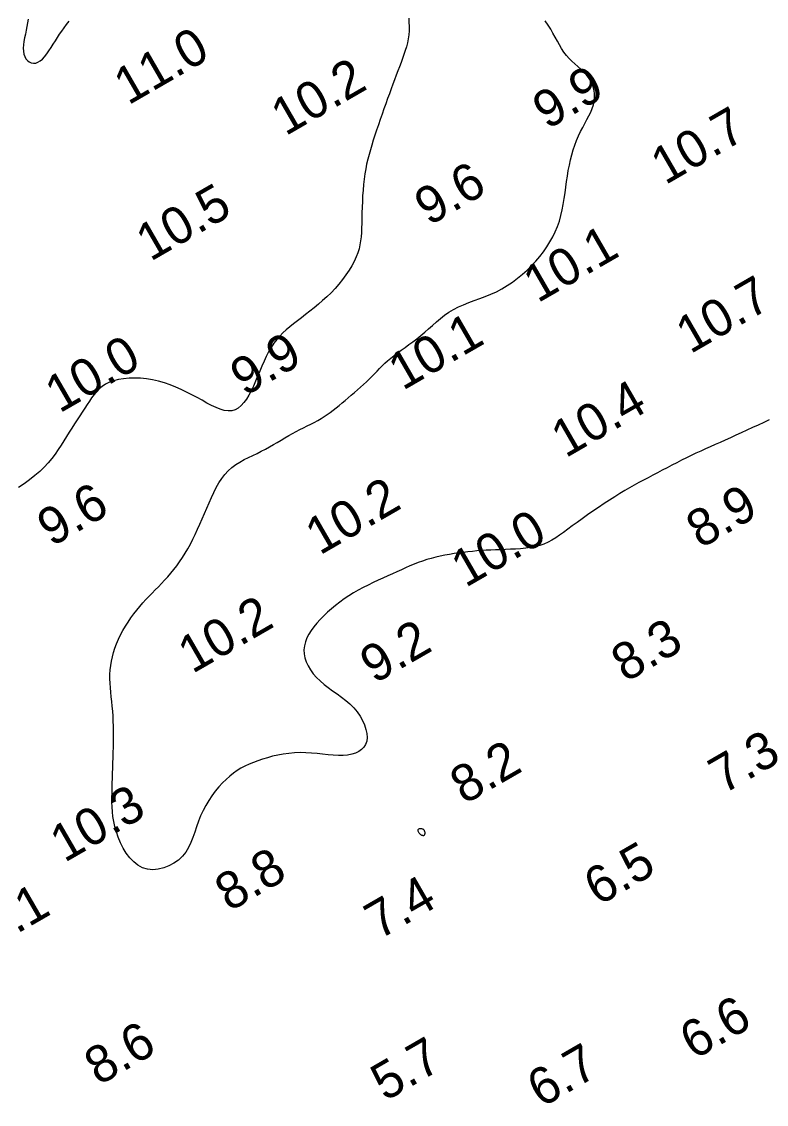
# Model space of a CAD drawing. Extents: x 3024098 to 3056816, y 418252 to 509144.
# Drawn here: x 3033773 to 3033873.5, y 418697.8 to 418843.9 of the extents above; entities that cross this region are included whole.
import ezdxf

# ---------------------------------------------------------------- set-up
doc = ezdxf.new("R2010")
doc.units = 0
doc.layers.add('V-CHAN-CONT-EL10', color=7, linetype='Continuous')
doc.layers.add('V-TOPO-SOUN-0911', color=7, linetype='Continuous')

msp = doc.modelspace()

# ---------------------------------------------------------------- linework, layer by layer
at = {"layer": 'V-CHAN-CONT-EL10'}
for points in [[(3033825.21, 418844.4), (3033825.25, 418843.83), (3033825.27, 418843.26), (3033825.26, 418842.69), (3033825.22, 418842.14), (3033825.15, 418841.6), (3033825.04, 418841.06), (3033824.9, 418840.53), (3033824.75, 418840), (3033824.57, 418839.47), (3033824.38, 418838.93), (3033824.18, 418838.38), (3033823.97, 418837.82), (3033823.76, 418837.26), (3033823.54, 418836.67), (3033823.31, 418836.08), (3033823.08, 418835.46), (3033822.85, 418834.83), (3033822.61, 418834.19), (3033822.36, 418833.52), (3033822.11, 418832.83), (3033821.86, 418832.13), (3033821.61, 418831.42), (3033821.36, 418830.71), (3033821.12, 418829.99), (3033820.88, 418829.29), (3033820.65, 418828.59), (3033820.43, 418827.91), (3033820.23, 418827.26), (3033820.04, 418826.61), (3033819.86, 418825.98), (3033819.69, 418825.34), (3033819.54, 418824.7), (3033819.41, 418824.05), (3033819.29, 418823.38), (3033819.2, 418822.67), (3033819.11, 418821.94), (3033819.05, 418821.18), (3033819, 418820.41), (3033818.96, 418819.64), (3033818.93, 418818.87), (3033818.9, 418818.11), (3033818.88, 418817.39), (3033818.87, 418816.71), (3033818.85, 418816.06), (3033818.83, 418815.46), (3033818.79, 418814.89), (3033818.73, 418814.34), (3033818.64, 418813.8), (3033818.52, 418813.26), (3033818.35, 418812.72), (3033818.13, 418812.16), (3033817.86, 418811.57), (3033817.53, 418810.97), (3033817.16, 418810.36), (3033816.74, 418809.74), (3033816.28, 418809.12), (3033815.79, 418808.51), (3033815.27, 418807.92), (3033814.73, 418807.34), (3033814.18, 418806.79), (3033813.6, 418806.27), (3033813.03, 418805.78), (3033812.45, 418805.3), (3033811.87, 418804.84), (3033811.29, 418804.4), (3033810.73, 418803.97), (3033810.19, 418803.55), (3033809.67, 418803.15), (3033809.17, 418802.74), (3033808.69, 418802.33), (3033808.24, 418801.91), (3033807.81, 418801.47), (3033807.4, 418801.01), (3033807.02, 418800.51), (3033806.65, 418799.96), (3033806.31, 418799.38), (3033806, 418798.75), (3033805.69, 418798.1), (3033805.4, 418797.43), (3033805.11, 418796.74), (3033804.83, 418796.06), (3033804.54, 418795.39), (3033804.25, 418794.74), (3033803.95, 418794.11), (3033803.64, 418793.53), (3033803.31, 418792.99), (3033802.96, 418792.51), (3033802.59, 418792.11), (3033802.2, 418791.78), (3033801.78, 418791.55), (3033801.33, 418791.42), (3033800.85, 418791.39), (3033800.33, 418791.47), (3033799.79, 418791.62), (3033799.21, 418791.85), (3033798.61, 418792.14), (3033797.99, 418792.46), (3033797.34, 418792.82), (3033796.66, 418793.19), (3033795.97, 418793.55), (3033795.25, 418793.92), (3033794.52, 418794.26), (3033793.77, 418794.59), (3033793.01, 418794.9), (3033792.24, 418795.16), (3033791.45, 418795.4), (3033790.65, 418795.58), (3033789.85, 418795.71), (3033789.04, 418795.8), (3033788.25, 418795.83), (3033787.48, 418795.81), (3033786.74, 418795.74), (3033786.05, 418795.63), (3033785.4, 418795.47), (3033784.82, 418795.26), (3033784.3, 418795), (3033783.85, 418794.7), (3033783.45, 418794.37), (3033783.08, 418794), (3033782.75, 418793.59), (3033782.43, 418793.16), (3033782.13, 418792.71), (3033781.82, 418792.24), (3033781.5, 418791.75), (3033781.17, 418791.24), (3033780.83, 418790.72), (3033780.49, 418790.18), (3033780.13, 418789.64), (3033779.77, 418789.08), (3033779.41, 418788.51), (3033779.05, 418787.94), (3033778.68, 418787.35), (3033778.31, 418786.76), (3033777.92, 418786.17), (3033777.5, 418785.57), (3033777.05, 418784.98), (3033776.56, 418784.39), (3033776.02, 418783.8), (3033775.43, 418783.23), (3033774.77, 418782.66), (3033774.06, 418782.1), (3033773.32, 418781.56), (3033772.56, 418781.04)], [(3033773.87, 418844.25), (3033773.78, 418843.76), (3033773.69, 418843.25), (3033773.59, 418842.75), (3033773.49, 418842.24), (3033773.39, 418841.74), (3033773.3, 418841.25), (3033773.24, 418840.78), (3033773.21, 418840.34), (3033773.22, 418839.92), (3033773.28, 418839.54), (3033773.4, 418839.2), (3033773.57, 418838.9), (3033773.77, 418838.66), (3033774.02, 418838.47), (3033774.29, 418838.35), (3033774.58, 418838.29), (3033774.88, 418838.32), (3033775.18, 418838.42), (3033775.48, 418838.6), (3033775.78, 418838.86), (3033776.08, 418839.18), (3033776.37, 418839.55), (3033776.66, 418839.97), (3033776.95, 418840.4), (3033777.24, 418840.86), (3033777.53, 418841.31), (3033777.82, 418841.76), (3033778.11, 418842.2), (3033778.42, 418842.64), (3033778.73, 418843.08), (3033779.05, 418843.52), (3033779.38, 418843.96)], [(3033873.86, 418790.21), (3033873.12, 418789.85), (3033872.36, 418789.49), (3033871.6, 418789.14), (3033870.84, 418788.79), (3033870.09, 418788.44), (3033869.34, 418788.1), (3033868.62, 418787.77), (3033867.92, 418787.46), (3033867.23, 418787.15), (3033866.56, 418786.85), (3033865.91, 418786.56), (3033865.26, 418786.27), (3033864.62, 418785.98), (3033863.98, 418785.68), (3033863.33, 418785.37), (3033862.69, 418785.06), (3033862.03, 418784.73), (3033861.38, 418784.4), (3033860.72, 418784.06), (3033860.07, 418783.72), (3033859.42, 418783.38), (3033858.77, 418783.04), (3033858.14, 418782.71), (3033857.51, 418782.38), (3033856.89, 418782.05), (3033856.27, 418781.72), (3033855.65, 418781.38), (3033855.02, 418781.02), (3033854.37, 418780.65), (3033853.71, 418780.25), (3033853.02, 418779.82), (3033852.3, 418779.36), (3033851.57, 418778.88), (3033850.82, 418778.38), (3033850.08, 418777.87), (3033849.35, 418777.35), (3033848.63, 418776.84), (3033847.94, 418776.35), (3033847.29, 418775.87), (3033846.69, 418775.42), (3033846.12, 418775.01), (3033845.58, 418774.62), (3033845.06, 418774.27), (3033844.54, 418773.95), (3033844.01, 418773.67), (3033843.47, 418773.43), (3033842.9, 418773.23), (3033842.29, 418773.08), (3033841.66, 418772.95), (3033841, 418772.86), (3033840.32, 418772.8), (3033839.64, 418772.75), (3033838.95, 418772.72), (3033838.26, 418772.7), (3033837.59, 418772.67), (3033836.93, 418772.65), (3033836.29, 418772.62), (3033835.66, 418772.59), (3033835.03, 418772.54), (3033834.42, 418772.5), (3033833.81, 418772.44), (3033833.19, 418772.38), (3033832.58, 418772.31), (3033831.96, 418772.23), (3033831.33, 418772.14), (3033830.71, 418772.04), (3033830.09, 418771.93), (3033829.47, 418771.8), (3033828.86, 418771.66), (3033828.25, 418771.5), (3033827.66, 418771.33), (3033827.08, 418771.14), (3033826.51, 418770.93), (3033825.94, 418770.71), (3033825.37, 418770.48), (3033824.8, 418770.23), (3033824.22, 418769.97), (3033823.63, 418769.7), (3033823.02, 418769.42), (3033822.38, 418769.14), (3033821.74, 418768.85), (3033821.08, 418768.55), (3033820.41, 418768.23), (3033819.74, 418767.9), (3033819.07, 418767.56), (3033818.41, 418767.2), (3033817.76, 418766.83), (3033817.13, 418766.43), (3033816.51, 418766.02), (3033815.92, 418765.59), (3033815.34, 418765.14), (3033814.79, 418764.69), (3033814.26, 418764.22), (3033813.75, 418763.74), (3033813.28, 418763.26), (3033812.83, 418762.77), (3033812.42, 418762.28), (3033812.05, 418761.78), (3033811.73, 418761.27), (3033811.47, 418760.76), (3033811.27, 418760.24), (3033811.13, 418759.71), (3033811.08, 418759.17), (3033811.11, 418758.63), (3033811.21, 418758.08), (3033811.39, 418757.53), (3033811.65, 418756.99), (3033811.96, 418756.46), (3033812.34, 418755.94), (3033812.77, 418755.43), (3033813.26, 418754.96), (3033813.79, 418754.5), (3033814.36, 418754.07), (3033814.95, 418753.64), (3033815.55, 418753.22), (3033816.15, 418752.78), (3033816.73, 418752.34), (3033817.29, 418751.86), (3033817.8, 418751.35), (3033818.25, 418750.8), (3033818.65, 418750.22), (3033818.99, 418749.62), (3033819.26, 418749.02), (3033819.45, 418748.43), (3033819.57, 418747.86), (3033819.6, 418747.32), (3033819.55, 418746.83), (3033819.4, 418746.4), (3033819.17, 418746.02), (3033818.86, 418745.7), (3033818.48, 418745.44), (3033818.03, 418745.23), (3033817.53, 418745.08), (3033816.97, 418744.97), (3033816.36, 418744.92), (3033815.72, 418744.92), (3033815.04, 418744.95), (3033814.33, 418745.01), (3033813.6, 418745.08), (3033812.85, 418745.16), (3033812.09, 418745.23), (3033811.33, 418745.27), (3033810.56, 418745.29), (3033809.79, 418745.26), (3033809.04, 418745.19), (3033808.29, 418745.09), (3033807.56, 418744.96), (3033806.85, 418744.8), (3033806.15, 418744.61), (3033805.49, 418744.41), (3033804.85, 418744.2), (3033804.25, 418743.97), (3033803.67, 418743.73), (3033803.11, 418743.47), (3033802.58, 418743.18), (3033802.06, 418742.87), (3033801.56, 418742.51), (3033801.06, 418742.12), (3033800.57, 418741.68), (3033800.08, 418741.2), (3033799.6, 418740.67), (3033799.12, 418740.09), (3033798.67, 418739.48), (3033798.24, 418738.84), (3033797.84, 418738.16), (3033797.47, 418737.47), (3033797.14, 418736.75), (3033796.85, 418736.03), (3033796.6, 418735.29), (3033796.35, 418734.57), (3033796.09, 418733.85), (3033795.81, 418733.16), (3033795.5, 418732.5), (3033795.12, 418731.88), (3033794.67, 418731.31), (3033794.13, 418730.8), (3033793.52, 418730.36), (3033792.85, 418730), (3033792.15, 418729.73), (3033791.42, 418729.56), (3033790.69, 418729.5), (3033789.98, 418729.56), (3033789.31, 418729.76), (3033788.68, 418730.09), (3033788.1, 418730.54), (3033787.58, 418731.09), (3033787.11, 418731.73), (3033786.7, 418732.41), (3033786.33, 418733.14), (3033786.03, 418733.88), (3033785.77, 418734.61), (3033785.57, 418735.32), (3033785.42, 418736), (3033785.31, 418736.67), (3033785.24, 418737.32), (3033785.19, 418737.96), (3033785.17, 418738.6), (3033785.17, 418739.24), (3033785.18, 418739.88), (3033785.19, 418740.53), (3033785.21, 418741.19), (3033785.23, 418741.85), (3033785.26, 418742.53), (3033785.28, 418743.21), (3033785.31, 418743.9), (3033785.33, 418744.6), (3033785.35, 418745.3), (3033785.37, 418746.01), (3033785.38, 418746.72), (3033785.39, 418747.43), (3033785.38, 418748.14), (3033785.37, 418748.85), (3033785.35, 418749.54), (3033785.32, 418750.23), (3033785.27, 418750.9), (3033785.22, 418751.55), (3033785.15, 418752.19), (3033785.08, 418752.82), (3033785.02, 418753.44), (3033784.96, 418754.05), (3033784.92, 418754.65), (3033784.89, 418755.25), (3033784.9, 418755.85), (3033784.93, 418756.44), (3033785, 418757.03), (3033785.1, 418757.63), (3033785.23, 418758.22), (3033785.39, 418758.81), (3033785.58, 418759.4), (3033785.8, 418759.99), (3033786.05, 418760.58), (3033786.34, 418761.17), (3033786.65, 418761.76), (3033786.99, 418762.33), (3033787.35, 418762.9), (3033787.73, 418763.46), (3033788.12, 418764), (3033788.52, 418764.52), (3033788.93, 418765.02), (3033789.34, 418765.49), (3033789.76, 418765.95), (3033790.18, 418766.39), (3033790.6, 418766.82), (3033791.02, 418767.25), (3033791.44, 418767.67), (3033791.86, 418768.11), (3033792.28, 418768.55), (3033792.7, 418769.01), (3033793.11, 418769.49), (3033793.51, 418769.98), (3033793.91, 418770.5), (3033794.3, 418771.04), (3033794.68, 418771.6), (3033795.05, 418772.18), (3033795.41, 418772.79), (3033795.75, 418773.42), (3033796.09, 418774.07), (3033796.42, 418774.74), (3033796.73, 418775.43), (3033797.05, 418776.13), (3033797.35, 418776.84), (3033797.66, 418777.55), (3033797.97, 418778.27), (3033798.27, 418778.98), (3033798.59, 418779.69), (3033798.91, 418780.38), (3033799.25, 418781.05), (3033799.61, 418781.68), (3033800, 418782.28), (3033800.41, 418782.83), (3033800.86, 418783.33), (3033801.35, 418783.77), (3033801.88, 418784.16), (3033802.43, 418784.5), (3033802.99, 418784.82), (3033803.58, 418785.11), (3033804.16, 418785.39), (3033804.75, 418785.66), (3033805.32, 418785.94), (3033805.88, 418786.23), (3033806.43, 418786.53), (3033806.96, 418786.84), (3033807.48, 418787.15), (3033808, 418787.46), (3033808.51, 418787.77), (3033809.02, 418788.07), (3033809.52, 418788.35), (3033810.02, 418788.62), (3033810.53, 418788.88), (3033811.02, 418789.12), (3033811.52, 418789.36), (3033812, 418789.61), (3033812.47, 418789.85), (3033812.93, 418790.1), (3033813.38, 418790.35), (3033813.81, 418790.62), (3033814.23, 418790.91), (3033814.63, 418791.2), (3033815.03, 418791.5), (3033815.43, 418791.82), (3033815.83, 418792.14), (3033816.23, 418792.47), (3033816.63, 418792.81), (3033817.05, 418793.16), (3033817.47, 418793.51), (3033817.89, 418793.86), (3033818.31, 418794.22), (3033818.73, 418794.58), (3033819.13, 418794.95), (3033819.52, 418795.31), (3033819.9, 418795.67), (3033820.26, 418796.03), (3033820.6, 418796.39), (3033820.94, 418796.75), (3033821.28, 418797.11), (3033821.63, 418797.46), (3033821.99, 418797.82), (3033822.37, 418798.17), (3033822.78, 418798.52), (3033823.23, 418798.87), (3033823.7, 418799.23), (3033824.2, 418799.58), (3033824.72, 418799.95), (3033825.25, 418800.33), (3033825.79, 418800.72), (3033826.32, 418801.12), (3033826.85, 418801.55), (3033827.38, 418802), (3033827.9, 418802.46), (3033828.42, 418802.93), (3033828.95, 418803.4), (3033829.49, 418803.86), (3033830.05, 418804.3), (3033830.64, 418804.71), (3033831.26, 418805.09), (3033831.92, 418805.42), (3033832.6, 418805.72), (3033833.31, 418806), (3033834.04, 418806.27), (3033834.79, 418806.54), (3033835.54, 418806.83), (3033836.29, 418807.14), (3033837.04, 418807.48), (3033837.78, 418807.87), (3033838.5, 418808.31), (3033839.21, 418808.78), (3033839.89, 418809.29), (3033840.55, 418809.84), (3033841.19, 418810.4), (3033841.79, 418810.99), (3033842.36, 418811.6), (3033842.89, 418812.23), (3033843.39, 418812.87), (3033843.85, 418813.52), (3033844.27, 418814.19), (3033844.65, 418814.87), (3033844.98, 418815.57), (3033845.28, 418816.28), (3033845.54, 418817.01), (3033845.75, 418817.75), (3033845.92, 418818.5), (3033846.07, 418819.26), (3033846.19, 418820.03), (3033846.31, 418820.8), (3033846.41, 418821.57), (3033846.51, 418822.33), (3033846.62, 418823.08), (3033846.75, 418823.82), (3033846.89, 418824.54), (3033847.05, 418825.25), (3033847.23, 418825.94), (3033847.42, 418826.61), (3033847.63, 418827.26), (3033847.87, 418827.89), (3033848.12, 418828.49), (3033848.4, 418829.07), (3033848.69, 418829.63), (3033848.99, 418830.17), (3033849.27, 418830.69), (3033849.54, 418831.2), (3033849.78, 418831.7), (3033849.99, 418832.2), (3033850.15, 418832.69), (3033850.25, 418833.18), (3033850.29, 418833.68), (3033850.29, 418834.16), (3033850.22, 418834.64), (3033850.11, 418835.1), (3033849.94, 418835.55), (3033849.73, 418835.98), (3033849.47, 418836.39), (3033849.16, 418836.77), (3033848.81, 418837.14), (3033848.43, 418837.49), (3033848.04, 418837.85), (3033847.64, 418838.2), (3033847.24, 418838.57), (3033846.86, 418838.95), (3033846.49, 418839.36), (3033846.16, 418839.8), (3033845.85, 418840.27), (3033845.56, 418840.76), (3033845.27, 418841.27), (3033844.98, 418841.8), (3033844.68, 418842.34), (3033844.37, 418842.89), (3033844.03, 418843.45), (3033843.65, 418844)]]:
    msp.add_lwpolyline(points, dxfattribs=at)
msp.add_lwpolyline([(3033826.7, 418734.35), (3033826.64, 418734.43), (3033826.58, 418734.51), (3033826.54, 418734.59), (3033826.5, 418734.68), (3033826.48, 418734.76), (3033826.47, 418734.84), (3033826.49, 418734.9), (3033826.53, 418734.96), (3033826.59, 418735), (3033826.66, 418735.04), (3033826.75, 418735.05), (3033826.84, 418735.06), (3033826.93, 418735.05), (3033827.02, 418735.03), (3033827.1, 418735), (3033827.18, 418734.95), (3033827.24, 418734.89), (3033827.29, 418734.83), (3033827.32, 418734.75), (3033827.35, 418734.67), (3033827.37, 418734.6), (3033827.39, 418734.52), (3033827.39, 418734.45), (3033827.39, 418734.38), (3033827.38, 418734.33), (3033827.36, 418734.28), (3033827.35, 418734.23), (3033827.33, 418734.19), (3033827.3, 418734.16), (3033827.28, 418734.13), (3033827.26, 418734.11), (3033827.25, 418734.1), (3033827.23, 418734.08), (3033827.22, 418734.08), (3033827.21, 418734.07), (3033827.19, 418734.07), (3033827.17, 418734.07), (3033827.15, 418734.08), (3033827.13, 418734.08), (3033827.1, 418734.09), (3033827.06, 418734.1), (3033827.02, 418734.11), (3033826.98, 418734.13), (3033826.93, 418734.16), (3033826.87, 418734.19), (3033826.82, 418734.23), (3033826.76, 418734.29)], close=True, dxfattribs=at)

# ---------------------------------------------------------------- texts
at = {"layer": 'V-TOPO-SOUN-0911'}
for s, p in [('11.0 ', (3033787.37, 418832.58)), ('10.2 ', (3033808.58, 418828.42)), ('9.9', (3033843.88, 418829.28)), ('10.7 ', (3033859.83, 418821.82)), ('9.6', (3033827.94, 418816.29)), ('10.5 ', (3033790.36, 418811.49)), ('10.1 ', (3033842.62, 418805.89)), ('10.7 ', (3033863.21, 418799.02)), ('10.1 ', (3033824.41, 418794.08)), ('10.0 ', (3033778.09, 418791.02)), ('9.9', (3033803.07, 418793.29)), ('10.4 ', (3033846.38, 418784.98)), ('9.6', (3033777.02, 418772.99)), ('10.2 ', (3033813.21, 418771.86)), ('8.9', (3033864.59, 418772.75)), ('10.0 ', (3033832.88, 418767.49)), ('10.2 ', (3033796.02, 418755.88)), ('9.2', (3033820.59, 418754.51)), ('8.3', (3033854.48, 418754.71)), ('7.3', (3033867.64, 418739.61)), ('8.2', (3033832.73, 418738.24)), ('10.3 ', (3033778.76, 418730.39)), ('8.8', (3033801, 418723.77)), ('6.5', (3033850.8, 418724.55)), ('7.4', (3033821.21, 418719.99)), ('9.1', (3033769.1, 418718.93)), ('6.6', (3033863.73, 418703.79)), ('8.6', (3033783.38, 418700.31)), ('5.7', (3033822.03, 418698.18)), ('6.7', (3033843.13, 418697.32))]:
    msp.add_text(s, height=5, rotation=30, dxfattribs=at).set_placement(p)

doc.saveas('drawing.dxf')
